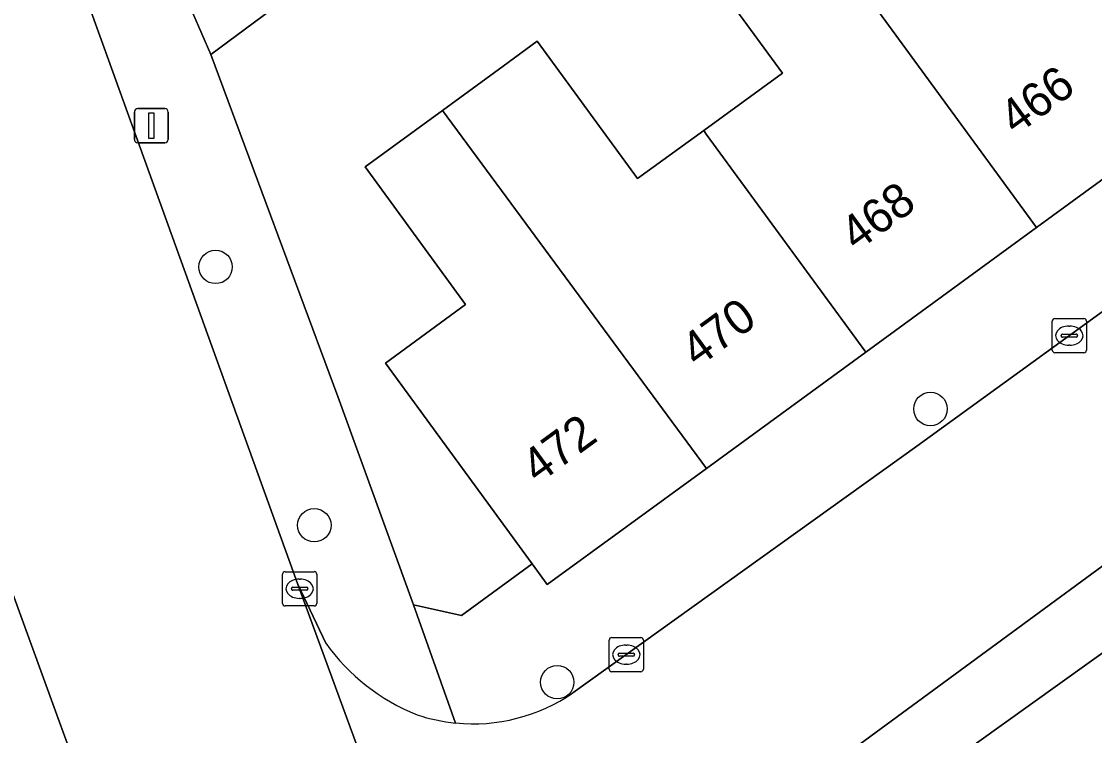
# Model space of a CAD drawing. Extents: x 159217 to 160349, y 381246 to 382172.
# Drawn here: x 159677.46 to 159708.81, y 381394.45 to 381415.33 of the extents above; entities that cross this region are included whole.
import ezdxf

# ---------------------------------------------------------------- set-up
doc = ezdxf.new("R2010")
doc.units = 0
for name, color, linetype in [('IMGEO_Boom', 7, 'Continuous'), ('IMGEO_Erf', 7, 'Continuous'), ('IMGEO_Groenvoorziening', 7, 'Continuous'), ('IMGEO_Kolk', 7, 'Continuous'), ('IMGEO_Lichtmast', 7, 'Continuous'), ('IMGEO_Muur', 7, 'Continuous'), ('IMGEO_Pand', 7, 'Continuous'), ('IMGEO_Pand_nummerreeks', 7, 'Continuous'), ('IMGEO_Rijbaan_lokaal_gesloten', 7, 'Continuous'), ('IMGEO_Rijbaan_lokaal_open', 7, 'Continuous'), ('IMGEO_Voetpad_open', 7, 'Continuous')]:
    doc.layers.add(name, color=color, linetype=linetype)

msp = doc.modelspace()

# ---------------------------------------------------------------- linework, layer by layer
at = {"layer": 'IMGEO_Boom'}
for centre in [(159683.128, 381408.153), (159704.016, 381404), (159686.013, 381400.602), (159693.111, 381396.013)]:
    msp.add_circle(centre, 0.489, dxfattribs=at)
at = {"layer": 'IMGEO_Erf'}
msp.add_lwpolyline([(159686.481, 381416.956), (159682.994, 381414.36), (159686.705, 381404.364), (159688.915, 381398.272), (159690.311, 381397.963), (159692.376, 381399.471), (159688.089, 381405.343), (159690.432, 381407.053), (159687.496, 381411.076), (159689.762, 381412.731), (159691.535, 381414.025), (159692.528, 381414.75), (159695.461, 381410.734), (159697.391, 381412.143), (159699.688, 381413.82), (159696.754, 381417.838)], dxfattribs=at)
at = {"layer": 'IMGEO_Groenvoorziening'}
msp.add_lwpolyline([(159698.841, 381389.562), (159699.851, 381387.823), (159702.687, 381382.94), (159703.321, 381381.849), (159703.507, 381381.548), (159703.723, 381381.268), (159703.967, 381381.012), (159704.237, 381380.783), (159704.529, 381380.583), (159704.84, 381380.415), (159705.167, 381380.281), (159705.507, 381380.181), (159705.855, 381380.118), (159706.207, 381380.091), (159706.561, 381380.101), (159706.805, 381380.13), (159713.604, 381384.026), (159720.059, 381387.724), (159711.879, 381398.903)], close=True, dxfattribs=at)
at = {"layer": 'IMGEO_Kolk'}
for p, q in [((159707.573, 381405.719), (159707.573, 381406.571)), ((159707.648, 381406.645), (159708.5, 381406.645)), ((159708.061, 381406.425), (159708.086, 381406.425)), ((159708.574, 381406.571), (159708.574, 381405.719)), ((159707.832, 381406.139), (159707.832, 381406.151)), ((159708.27, 381406.102), (159707.872, 381406.102)), ((159707.875, 381406.188), (159708.273, 381406.188)), ((159708.316, 381406.151), (159708.316, 381406.139)), ((159708.084, 381405.865), (159708.059, 381405.865)), ((159708.5, 381405.645), (159707.648, 381405.645)), ((159685.085, 381398.318), (159685.085, 381399.17)), ((159685.16, 381399.244), (159686.012, 381399.244)), ((159686.086, 381399.17), (159686.086, 381398.318)), ((159685.573, 381399.024), (159685.598, 381399.024)), ((159685.344, 381398.738), (159685.344, 381398.75)), ((159685.782, 381398.701), (159685.384, 381398.701)), ((159685.387, 381398.787), (159685.785, 381398.787)), ((159685.828, 381398.75), (159685.828, 381398.738)), ((159686.012, 381398.244), (159685.16, 381398.244)), ((159685.596, 381398.464), (159685.571, 381398.464)), ((159694.703, 381397.32), (159695.555, 381397.32)), ((159694.628, 381396.394), (159694.628, 381397.246)), ((159695.116, 381397.1), (159695.141, 381397.1)), ((159695.629, 381397.246), (159695.629, 381396.394)), ((159694.887, 381396.814), (159694.887, 381396.826)), ((159695.325, 381396.777), (159694.927, 381396.777)), ((159694.93, 381396.863), (159695.328, 381396.863)), ((159695.371, 381396.826), (159695.371, 381396.814)), ((159695.555, 381396.32), (159694.703, 381396.32)), ((159695.139, 381396.54), (159695.114, 381396.54))]:
    msp.add_line(p, q, dxfattribs=at)
for points in [[(159707.573, 381405.719), (159707.573, 381406.571)], [(159707.648, 381406.645), (159708.5, 381406.645)], [(159708.574, 381406.571), (159708.574, 381405.719)], [(159708.5, 381405.645), (159707.648, 381405.645)], [(159685.085, 381398.318), (159685.085, 381399.17)], [(159685.16, 381399.244), (159686.012, 381399.244)], [(159686.086, 381399.17), (159686.086, 381398.318)], [(159686.012, 381398.244), (159685.16, 381398.244)], [(159694.703, 381397.32), (159695.555, 381397.32)], [(159694.628, 381396.394), (159694.628, 381397.246)], [(159695.629, 381397.246), (159695.629, 381396.394)], [(159695.555, 381396.32), (159694.703, 381396.32)]]:
    msp.add_lwpolyline(points, dxfattribs=at)
for centre, radius, start, end in [((159707.65, 381406.569), 0.0765, 91.552, 178.448), ((159707.65, 381406.569), 0.0765, 91.552, 178.448), ((159708.498, 381406.569), 0.0765, 1.552, 88.448), ((159708.498, 381406.569), 0.0765, 1.552, 88.448), ((159707.872, 381406.148), 0.0403, 85.8775, 175.7526), ((159707.869, 381406.138), 0.0366, 178.938, 274.7102), ((159708.273, 381406.145), 0.043, 264.8664, 352.4533), ((159708.277, 381406.15), 0.0386, 1.7309, 96.639), ((159707.65, 381405.721), 0.0765, 181.552, 268.448), ((159707.65, 381405.721), 0.0765, 181.552, 268.448), ((159708.498, 381405.721), 0.0765, 271.552, 358.448), ((159708.498, 381405.721), 0.0765, 271.552, 358.448), ((159685.162, 381399.168), 0.0765, 91.552, 178.448), ((159685.162, 381399.168), 0.0765, 91.552, 178.448), ((159686.01, 381399.168), 0.0765, 1.552, 88.448), ((159686.01, 381399.168), 0.0765, 1.552, 88.448), ((159685.384, 381398.747), 0.0403, 85.8775, 175.7526), ((159685.381, 381398.737), 0.0366, 178.938, 274.7102), ((159685.785, 381398.744), 0.043, 264.8664, 352.4533), ((159685.789, 381398.749), 0.0386, 1.7309, 96.639), ((159685.162, 381398.32), 0.0765, 181.552, 268.448), ((159685.162, 381398.32), 0.0765, 181.552, 268.448), ((159686.01, 381398.32), 0.0765, 271.552, 358.448), ((159686.01, 381398.32), 0.0765, 271.552, 358.448), ((159694.705, 381397.244), 0.0765, 91.552, 178.448), ((159694.705, 381397.244), 0.0765, 91.552, 178.448), ((159695.553, 381397.244), 0.0765, 1.552, 88.448), ((159695.553, 381397.244), 0.0765, 1.552, 88.448), ((159694.927, 381396.823), 0.0403, 85.8775, 175.7526), ((159694.924, 381396.813), 0.0366, 178.938, 274.7102), ((159695.328, 381396.82), 0.043, 264.8664, 352.4533), ((159695.332, 381396.825), 0.0386, 1.7309, 96.639), ((159694.705, 381396.396), 0.0765, 181.552, 268.448), ((159694.705, 381396.396), 0.0765, 181.552, 268.448), ((159695.553, 381396.396), 0.0765, 271.552, 358.448), ((159695.553, 381396.396), 0.0765, 271.552, 358.448)]:
    msp.add_arc(centre, radius, start, end, dxfattribs=at)
for centre, major_axis, ratio, start_param, end_param in [((159708.06, 381406.145), (-0.387, 0.002), 0.722429, 4.712389, 7.853982), ((159708.085, 381406.145), (-0.39, 0.002), 0.717154, 1.570796, 4.712389), ((159685.572, 381398.744), (-0.387, 0.002), 0.722429, 4.712389, 7.853982), ((159685.597, 381398.744), (-0.39, 0.002), 0.717154, 1.570796, 4.712389), ((159695.115, 381396.82), (-0.387, 0.002), 0.722429, 4.712389, 7.853982), ((159695.14, 381396.82), (-0.39, 0.002), 0.717154, 1.570796, 4.712389)]:
    msp.add_ellipse(centre, major_axis=major_axis, ratio=ratio, start_param=start_param, end_param=end_param, dxfattribs=at)
at = {"layer": 'IMGEO_Lichtmast'}
for p, q in [((159680.756, 381411.882), (159680.756, 381412.682)), ((159680.756, 381412.682), (159680.756, 381411.882)), ((159680.856, 381412.782), (159681.646, 381412.782)), ((159681.646, 381412.782), (159680.856, 381412.782)), ((159681.746, 381412.682), (159681.746, 381411.882)), ((159681.746, 381411.882), (159681.746, 381412.682)), ((159681.646, 381411.782), (159680.856, 381411.782)), ((159680.856, 381411.782), (159681.646, 381411.782))]:
    msp.add_line(p, q, dxfattribs=at)
msp.add_lwpolyline([(159681.176, 381412.657), (159681.326, 381412.657), (159681.326, 381411.907), (159681.176, 381411.907), (159681.176, 381412.657)], dxfattribs=at)
for centre, start, end in [((159680.856, 381412.682), 90, 180), ((159680.856, 381412.682), 90, 180), ((159681.646, 381412.682), 0, 90), ((159681.646, 381412.682), 360, 90), ((159680.856, 381411.882), 180, 270), ((159680.856, 381411.882), 180, 270), ((159681.646, 381411.882), 270, 0), ((159681.646, 381411.882), 270, 0)]:
    msp.add_arc(centre, 0.1, start, end, dxfattribs=at)
at = {"layer": 'IMGEO_Muur'}
msp.add_lwpolyline([(159682.994, 381414.36), (159686.705, 381404.364)], dxfattribs=at)
at = {"layer": 'IMGEO_Pand'}
for points in [[(159683.136, 381421.727), (159680.622, 381419.806), (159682.994, 381414.36), (159686.481, 381416.956)], [(159699.447, 381419.804), (159707.115, 381409.303), (159711.431, 381412.454), (159708.483, 381416.492), (159706.717, 381418.912), (159704.583, 381417.354), (159701.63, 381421.398)], [(159702.125, 381405.66), (159707.115, 381409.303), (159699.447, 381419.804), (159696.754, 381417.838), (159699.688, 381413.82), (159697.391, 381412.143), (159697.467, 381412.038)], [(159702.125, 381405.66), (159697.467, 381412.038), (159697.391, 381412.143), (159695.461, 381410.734), (159692.528, 381414.75), (159691.535, 381414.025), (159689.762, 381412.731), (159697.473, 381402.264)], [(159697.473, 381402.264), (159689.762, 381412.731), (159687.496, 381411.076), (159690.432, 381407.053), (159688.089, 381405.343), (159692.376, 381399.471), (159692.818, 381398.865)]]:
    msp.add_lwpolyline(points, close=True, dxfattribs=at)
at = {"layer": 'IMGEO_Rijbaan_lokaal_gesloten'}
msp.add_lwpolyline([(159665.827, 381426.677), (159667.691, 381423.146), (159668.605, 381421.179), (159670.734, 381416.363), (159679.336, 381392.732), (159686.653, 381372.549), (159694.178, 381375.285), (159691.748, 381381.909), (159685.524, 381398.898), (159678.56, 381418.212), (159677.937, 381419.721), (159675.233, 381425.821), (159673.95, 381428.491), (159671.548, 381432.756), (159663.908, 381429.84), (159663.972, 381429.758), (159664.034, 381429.674)], dxfattribs=at)
at = {"layer": 'IMGEO_Rijbaan_lokaal_open'}
for points in [[(159710.119, 381400.208), (159719.031, 381406.672), (159715.504, 381411.505), (159713.142, 381409.82), (159703.615, 381402.909), (159693.569, 381395.698)], [(159693.982, 381388.485), (159696.065, 381389.881), (159698.256, 381391.485), (159710.119, 381400.208)], [(159686.349, 381397.153), (159685.524, 381398.898), (159691.748, 381381.909)]]:
    msp.add_lwpolyline(points, dxfattribs=at)
for centre, radius, start, end in [((159691.243, 381400.643), 6.011, 215.4901, 248.241), ((159690.651, 381399.959), 5.164, 264.3394, 304.4009), ((159690.634, 381399.895), 5.099, 251.4907, 264.4656)]:
    msp.add_arc(centre, radius, start, end, dxfattribs=at)
at = {"layer": 'IMGEO_Voetpad_open'}
for points in [[(159693.569, 381395.698), (159703.615, 381402.909), (159713.142, 381409.82), (159715.504, 381411.505), (159717.063, 381412.617), (159719.452, 381414.322), (159723.109, 381416.93), (159740.076, 381429.398), (159758.475, 381442.785), (159759.83, 381443.771), (159762.389, 381445.632), (159765.811, 381448.121), (159771.014, 381451.905), (159774.481, 381454.427), (159782.761, 381460.436)], [(159782.195, 381450.052), (159785.037, 381452.114), (159786.193, 381452.953), (159788.915, 381452.168), (159786.816, 381455.733), (159786.313, 381455.506), (159786.01, 381455.342), (159767.044, 381441.581), (159765.923, 381440.763), (159762.012, 381437.911), (159747.948, 381427.65), (159722.957, 381409.52), (159720.565, 381407.785), (159719.031, 381406.672), (159710.119, 381400.208), (159698.256, 381391.485), (159696.065, 381389.881), (159693.982, 381388.485)], [(159693.012, 381387.587), (159694.429, 381383.802), (159696.133, 381387.594), (159698.841, 381389.562), (159711.879, 381398.903), (159724.123, 381407.805), (159727.407, 381410.224), (159729.376, 381411.649), (159736.642, 381416.944), (159744.001, 381422.294), (159774.733, 381444.636), (159779.353, 381447.989), (159782.195, 381450.052)], [(159687.289, 381370.542), (159686.653, 381372.549), (159679.336, 381392.732), (159670.734, 381416.363), (159668.605, 381421.179), (159667.691, 381423.146), (159665.827, 381426.677)], [(159682.994, 381414.36), (159680.622, 381419.806), (159680.003, 381421.35), (159677.937, 381419.721), (159678.56, 381418.212), (159685.524, 381398.898), (159686.349, 381397.153)], [(159690.142, 381394.82), (159688.915, 381398.272), (159686.705, 381404.364), (159682.994, 381414.36)], [(159711.431, 381412.454), (159707.115, 381409.303), (159702.125, 381405.66), (159697.473, 381402.264), (159692.818, 381398.865), (159692.376, 381399.471), (159690.311, 381397.963), (159688.915, 381398.272), (159690.142, 381394.82)]]:
    msp.add_lwpolyline(points, dxfattribs=at)
for centre, radius, start, end in [((159691.243, 381400.643), 6.011, 215.4901, 248.241), ((159690.651, 381399.959), 5.164, 264.3394, 304.4009), ((159690.634, 381399.895), 5.099, 251.4907, 264.4656)]:
    msp.add_arc(centre, radius, start, end, dxfattribs=at)

# ---------------------------------------------------------------- texts
at = {"layer": 'IMGEO_Pand_nummerreeks'}
for s, p in [('466', (159706.505, 381411.978)), ('468', (159701.854, 381408.582)), ('470', (159697.201, 381405.185)), ('472', (159692.543, 381401.785))]:
    msp.add_text(s, height=1, rotation=36.1325, dxfattribs=at).set_placement(p)

doc.saveas('drawing.dxf')
